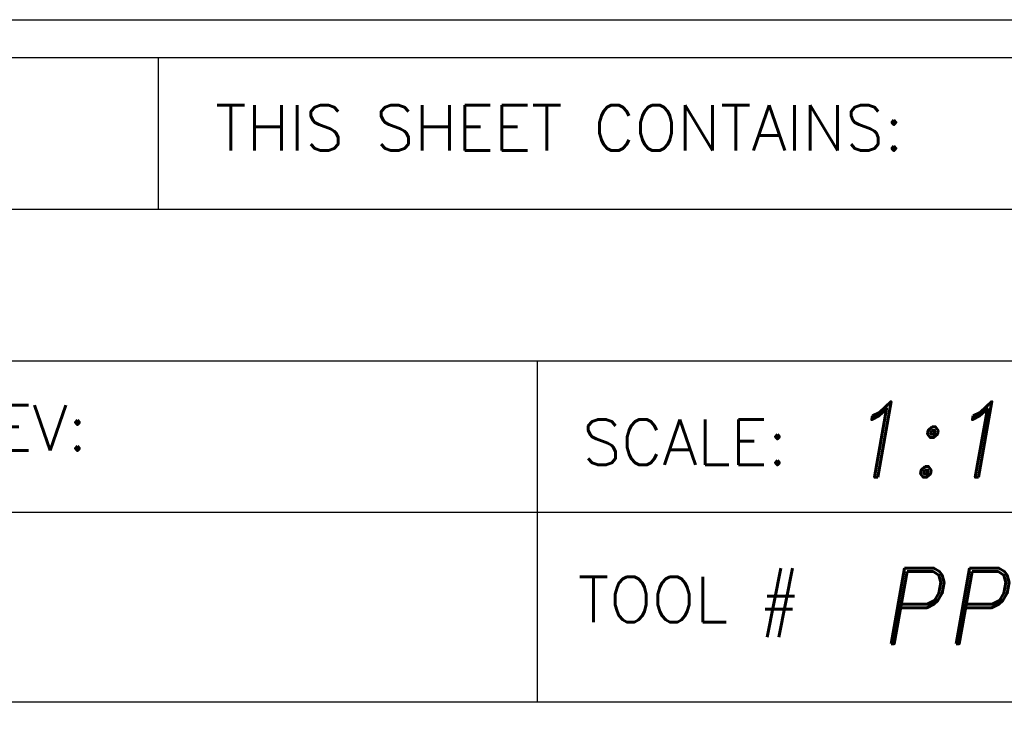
# Model space of a CAD drawing. Header units: inches. Extents: x 1802 to 2468, y -253 to -72.
# Tile 490 of 570: x 2348.397 to 2349.695, y -181.464 to -180.525. Entities that reach past the tile are written whole.
import ezdxf
from ezdxf.enums import TextEntityAlignment as Align

# ---------------------------------------------------------------- set-up
doc = ezdxf.new("R2010")
doc.units = ezdxf.units.IN
doc.header["$LTSCALE"] = 0.5
doc.header["$MEASUREMENT"] = 0
doc.layers.add('SID-M-D', color=42, linetype='Continuous')
doc.layers.add('SID-M-S', color=105, linetype='Continuous')
doc.styles.add('PTI', font='romand.shx', dxfattribs={"oblique": 10})
doc.styles.add('ROMANS', font='ROMANS.shx', dxfattribs={"height": 0.125})

# ---------------------------------------------------------------- blocks, each defined once
blk = doc.blocks.new('JM_TITTLE_BOX_SID')
at = {"layer": 'SID-M-S'}
for p, q in [((-3.421997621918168, 1.32165344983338), (-3.421997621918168, 1.52165144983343)), ((-6.604933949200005, 1.32165344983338), (0.1049989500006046, 1.32165344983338)), ((-6.604933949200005, 1.121655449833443), (0.1049989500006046, 1.121655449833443)), ((-2.922002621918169, 0.6716599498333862), (-2.922002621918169, 1.121655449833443)), ((-6.604933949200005, 0.9216574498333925), (0.1049989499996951, 0.9216574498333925)), ((-2.922002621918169, 0.6716599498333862), (-2.922002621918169, 0.9216574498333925)), ((-4.43498749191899, 0.6716599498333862), (0.1049989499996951, 0.6716599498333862))]:
    blk.add_line(p, q, dxfattribs=at)
for points in [[(1.261213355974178e-13, -0.1549984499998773), (-6.499934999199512, -0.1549984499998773, -0.414213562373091), (-6.654933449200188, 1.163513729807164e-13), (-6.654933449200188, 1.416652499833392, -0.4142135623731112), (-6.499934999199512, 1.571650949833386), (1.261213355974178e-13, 1.571650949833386, -0.4142135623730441), (0.1549984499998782, 1.416652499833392), (0.1549984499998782, 1.163513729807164e-13, -0.4142135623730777)], [(1.261213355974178e-13, -0.1049989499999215), (-6.499934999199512, -0.1049989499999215, -0.4142135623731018), (-6.604933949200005, 1.163513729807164e-13), (-6.604933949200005, 1.416652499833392, -0.4142135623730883), (-6.499934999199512, 1.52165144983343), (1.261213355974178e-13, 1.52165144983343, -0.414213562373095), (0.1049989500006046, 1.416652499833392), (0.1049989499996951, 1.163513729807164e-13, -0.414213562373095)]]:
    blk.add_lwpolyline(points, format="xyb", close=True, dxfattribs=at)
at = {"layer": 'SID-M-D', "style": 'ROMANS'}
for s, p in [('THIS SHEET CONTAINS:', (-3.346844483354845, 1.398983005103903)), ('REV:', (-3.690767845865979, 1.003030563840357)), ('SCALE:', (-2.862737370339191, 0.9841196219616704)), ('TOOL #', (-2.868550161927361, 0.7766631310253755))]:
    blk.add_text(s, height=0.0599994, dxfattribs=at).set_placement(p)
at = {"layer": 'SID-M-D', "style": 'PTI', "oblique": 10}
for tag, p in [('CUSTOMER', (-5.990553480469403, 1.371591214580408)), ('DIEDATAINFO', (-2.18746001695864, 1.371591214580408)), ('PARTDESCRIPTION', (-5.966376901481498, 1.169693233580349)), ('00-00-00', (-1.009105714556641, 1.167793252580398)), ('PARTNUMBER', (-5.81595049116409, 0.9696952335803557)), ('REV', (-3.360356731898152, 0.9696952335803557)), ('SCALE', (-2.520436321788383, 0.9677952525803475)), ('SH', (-0.8571950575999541, 0.9677952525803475)), ('SHX', (-0.4057438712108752, 0.9677952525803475)), ('WTD', (-3.839149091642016, 0.7480887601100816)), ('TOOL', (-2.472915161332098, 0.7480887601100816)), ('JOB', (-0.9225366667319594, 0.7480887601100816))]:
    blk.add_attdef(tag, p, '', height=0.09999900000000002, dxfattribs=at)
blk.add_attdef('BUILT', text='', height=0.2499630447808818, dxfattribs=at).set_placement((-2.336101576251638, 0.2076912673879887), align=Align.CENTER)

msp = doc.modelspace()

# ---------------------------------------------------------------- block references
at = {"layer": 'SID-M-S'}
ref = msp.add_blockref('JM_TITTLE_BOX_SID', (2352.001825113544, -182.0968488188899), dxfattribs=at)
ref.add_attrib('SCALE', '1:1', (2349.481388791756, -181.1290535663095), dxfattribs={"layer": 'SID-M-D', "height": 0.09999900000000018, "style": 'PTI', "oblique": 10})
ref.add_attrib('TOOL', 'PP 098', (2349.528909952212, -181.3487600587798), dxfattribs={"layer": 'SID-M-D', "height": 0.09999900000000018, "style": 'PTI', "oblique": 10})

doc.saveas('drawing.dxf')
